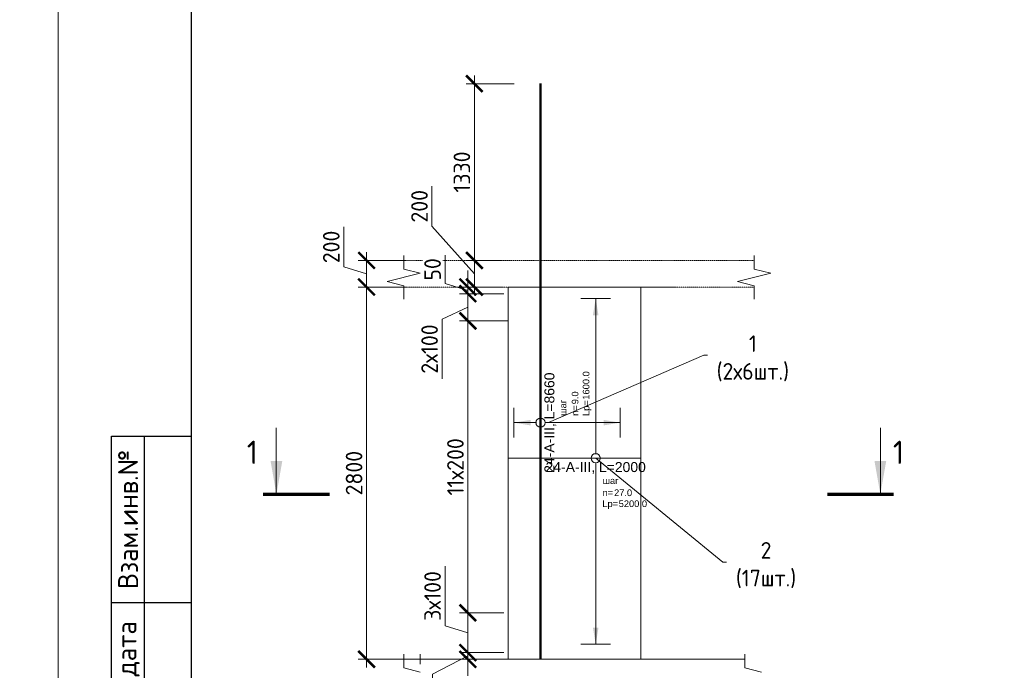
# Model space of a CAD drawing. Header units: millimetres. Extents: x 263826 to 1718326, y -423071 to 70137.
# Tile 314 of 486: x 632279 to 647094, y -260294 to -250508. Entities that reach past the tile are written whole.
import ezdxf
from ezdxf import colors
from ezdxf.entities.mleader import LeaderData, LeaderLine
from ezdxf.enums import TextEntityAlignment as Align
from ezdxf.math import Vec2, Vec3

# ---------------------------------------------------------------- set-up
doc = ezdxf.new("R2010")
doc.units = ezdxf.units.MM
doc.set_wipeout_variables(frame=1)
doc.linetypes.add('01 Штриховая _4 мм_', pattern=[6, 3.5, -2.5])
for name, color, linetype, lineweight in [('AF_Perekritie', 90, 'Continuous', 18), ('AF_Stena', 90, 'Continuous', 18), ('KR_Fundament', 253, 'Continuous', 18), ('АрмСтер', 2, 'Continuous', 50), ('Выноски', 20, 'Continuous', 20), ('подоснова', 151, 'Continuous', 5), ('РАЗМЕРЫ', 1, 'Continuous', 9), ('Текст', 7, 'Continuous', 25), ('ТОНКИЕ', 7, 'Continuous', 9)]:
    doc.layers.add(name, color=color, linetype=linetype, lineweight=lineweight)
doc.layers.add('АрмСтер_атрибуты', color=2, linetype='Continuous', lineweight=0, plot=False)
doc.layers.add('ТОЛСТЫЕ_ОСНОВНЫЕ', color=6, linetype='Continuous')
doc.styles.add('GOST-2.304_Type-B', font='GOST_Common.ttf')
doc.styles.get("Standard").update_dxf_attribs({"font": 'arial.ttf'})
doc.styles.add('style1', font='GOST_Common.ttf', dxfattribs={"height": 500})
doc.styles.add('Аннотативный', font='arial.ttf')
doc.dimstyles.new('мой 25', dxfattribs={"dimscale": 100, "dimtxt": 2.5, "dimasz": 2.5, "dimexe": 1.25, "dimexo": 0.625, "dimtad": 1, "dimdec": 0, "dimlfac": 0.5, "dimtxsty": 'GOST-2.304_Type-B', "dimblk": 'ARCHTICK', "dimcen": 2.5, "dimdle": 1.25, "dimaunit": 1, "dimadec": 1, "dimazin": 2, "dimtfac": 1, "dimtdec": 0, "dimtmove": 1, "dimatfit": 3, "dimfxl": 6, "dimfxlon": 1, "dimtfill": 1, "dimlwd": -1, "dimlwe": -1, "dimarcsym": 0})

# ---------------------------------------------------------------- blocks, each defined once
blk = doc.blocks.new('*U46')
at = {"layer": 'ТОЛСТЫЕ_ОСНОВНЫЕ'}
for p, q in [((8, 5), (8, 90)), ((8, 90), (20, 90)), ((13, 5), (13, 90)), ((8, 65), (20, 65))]:
    blk.add_line(p, q, dxfattribs=at)
at = {"layer": 'ТОЛСТЫЕ_ОСНОВНЫЕ', "color": 6}
blk.add_lwpolyline([(20, 5), (415, 5), (415, 292), (20, 292)], close=True, dxfattribs=at)
at = {"layer": 'ТОНКИЕ'}
blk.add_lwpolyline([(0, 0), (420, 0), (420, 297), (0, 297)], close=True, dxfattribs=at)
at = {"layer": 'Текст', "style": 'style1'}
for s, p in [('Взам.инв.№', (10.5, 77.5)), ('Подпись и дата', (10.5, 47.5))]:
    blk.add_text(s, height=3, rotation=90, dxfattribs=at).set_placement(p, align=Align.MIDDLE)
blk = doc.blocks.new('_None')
blk = doc.blocks.new('_ArchTick')
at = {"color": 0, "linetype": 'ByBlock', "const_width": 0.15}
blk.add_lwpolyline([(-0.5, -0.5), (0.5, 0.5)], dxfattribs=at)
blk = doc.blocks.new('*D863')
at = {"layer": 'DEFPOINTS', "color": 0, "lineweight": 0, "transparency": 16777216}
for p in [(639120, -254129), (639588, -254129), (639588, -254529)]:
    blk.add_point(p, dxfattribs=at)
at = {"layer": 'РАЗМЕРЫ', "color": 0, "linetype": 'Continuous', "transparency": 16777216}
for p, q in [((638481, -253614), (638481, -253014)), ((639120, -254329), (638481, -253614)), ((639120, -254654), (639120, -254004)), ((639526, -254129), (638995, -254129)), ((639526, -254529), (638995, -254529))]:
    blk.add_line(p, q, dxfattribs=at)
at = {"layer": 'РАЗМЕРЫ', "color": 0, "transparency": 16777216, "xscale": 250, "yscale": 250, "zscale": 250}
for p, rotation in [((639120, -254129), 90), ((639120, -254529), 270)]:
    blk.add_blockref('_ArchTick', p, dxfattribs=dict(at, rotation=rotation))
at = {"layer": 'РАЗМЕРЫ', "color": 0, "lineweight": 0, "transparency": 16777216, "insert": (638294, -253314), "char_height": 250, "attachment_point": 5, "rotation": 90, "style": 'GOST-2.304_Type-B', "bg_fill": 3, "box_fill_scale": 1.1, "bg_fill_color": 256, "bg_fill_true_color": 13158600, "bg_fill_transparency": 0}
blk.add_mtext('200', dxfattribs=at)
blk = doc.blocks.new('*D844')
at = {"layer": 'DEFPOINTS', "color": 0, "transparency": 16777216}
for p in [(639120, -251470), (640115, -251470), (639588, -254129)]:
    blk.add_point(p, dxfattribs=at)
at = {"layer": 'РАЗМЕРЫ', "color": 0, "linetype": 'Continuous', "transparency": 16777216}
for p, q in [((639120, -254254), (639120, -251345)), ((639720, -251470), (638995, -251470)), ((639526, -254129), (638995, -254129))]:
    blk.add_line(p, q, dxfattribs=at)
at = {"layer": 'РАЗМЕРЫ', "color": 0, "transparency": 16777216, "xscale": 250, "yscale": 250, "zscale": 250}
for p, rotation in [((639120, -251470), 90), ((639120, -254129), 270)]:
    blk.add_blockref('_ArchTick', p, dxfattribs=dict(at, rotation=rotation))
at = {"layer": 'РАЗМЕРЫ', "color": 0, "lineweight": 0, "transparency": 16777216, "insert": (638932, -252799), "char_height": 250, "attachment_point": 5, "rotation": 90, "style": 'GOST-2.304_Type-B', "bg_fill": 3, "box_fill_scale": 1.1, "bg_fill_color": 256, "bg_fill_true_color": 13158600, "bg_fill_transparency": 0}
blk.add_mtext('1330', dxfattribs=at)
blk = doc.blocks.new('*U65')
at = {"layer": 'РАЗМЕРЫ'}
for p, q in [((112.5, 1200), (-112.5, 1200)), ((112.5, -1400), (-112.5, -1400))]:
    blk.add_line(p, q, dxfattribs=at)
at = {"layer": 'РАЗМЕРЫ', "ltscale": 15}
blk.add_line((0, -1400), (0, 1200), dxfattribs=at)
at = {"layer": 'РАЗМЕРЫ'}
for points in [[(0, 1200), (20.9, 1074.8), (-20.9, 1074.8)], [(0, -1400), (20.9, -1274.8), (-20.9, -1274.8)]]:
    blk.add_solid(points, dxfattribs=at)
at = {"layer": 'АрмСтер_атрибуты', "color": 215, "ltscale": 15, "style": 'Аннотативный'}
for s, p in [('шаг', (51.4, -194.2)), ('n=', (51.4, -285.1)), ('Lр=', (50.2, -367.8))]:
    blk.add_text(s, height=50, dxfattribs=at).set_placement(p)
at = {"layer": 'АрмСтер_атрибуты', "style": 'Аннотативный', "flags": 8}
blk.add_attdef('ПОЗ', (110, 29.6), '', height=75, dxfattribs=at)
at = {"layer": 'АрмСтер_атрибуты', "flags": 9}
for tag, p in [('МАССА', (-1033.5, -10.5)), ('ОБОЗНАЧЕНИЕ', (-1033.5, -124.4))]:
    blk.add_attdef(tag, p, '', height=75, dxfattribs=at)
at = {"layer": 'АрмСтер_атрибуты', "color": 215, "style": 'Аннотативный'}
for tag, p, flags in [('ШАГ', (190.9, -194.2), 10), ('КОЛ', (138, -285.1), 8), ('ШИРИНА', (172.9, -367.8), 8)]:
    blk.add_attdef(tag, p, '', height=50, dxfattribs=dict(at, flags=flags))
at = {"linetype": 'Continuous', "lineweight": 0}
blk.add_wipeout([(35, 0), (28.3, 20.6), (10.8, 33.3), (-10.8, 33.3), (-28.3, 20.6), (-35, 0), (-28.3, -20.6), (-10.8, -33.3), (10.8, -33.3), (28.3, -20.6)], dxfattribs=at)
at = {"color": 0, "linetype": 'ByBlock', "lineweight": -2, "ltscale": 100}
blk.add_line((-657.5, 0), (342.5, 0), dxfattribs=at)
at = {"layer": 'РАЗМЕРЫ'}
blk.add_circle((0, 0), 35, dxfattribs=at)
at = {"layer": 'АрмСтер_атрибуты', "style": 'Аннотативный', "flags": 8}
blk.add_attdef('НАИМЕНОВАНИЕ', text='', height=75, dxfattribs=at).set_placement((0, -29.3), align=Align.TOP_CENTER)
blk = doc.blocks.new('*U566')
at = {"layer": 'РАЗМЕРЫ'}
for p, q in [((112.5, 200), (-112.5, 200)), ((112.5, -600), (-112.5, -600))]:
    blk.add_line(p, q, dxfattribs=at)
at = {"layer": 'РАЗМЕРЫ', "ltscale": 15}
blk.add_line((0, -600), (0, 200), dxfattribs=at)
at = {"layer": 'РАЗМЕРЫ'}
for points in [[(0, 200), (20.9, 74.8), (-20.9, 74.8)], [(0, -600), (20.9, -474.8), (-20.9, -474.8)]]:
    blk.add_solid(points, dxfattribs=at)
at = {"layer": 'АрмСтер_атрибуты', "color": 215, "ltscale": 15, "style": 'Аннотативный'}
for s, p in [('шаг', (51.4, -194.2)), ('n=', (51.4, -285.1)), ('Lр=', (50.2, -367.8))]:
    blk.add_text(s, height=50, dxfattribs=at).set_placement(p)
at = {"layer": 'АрмСтер_атрибуты', "style": 'Аннотативный', "flags": 8}
blk.add_attdef('ПОЗ', (110, 29.6), '', height=75, dxfattribs=at)
at = {"layer": 'АрмСтер_атрибуты', "flags": 9}
for tag, p in [('МАССА', (-2096, -10.5)), ('ОБОЗНАЧЕНИЕ', (-2096, -124.4))]:
    blk.add_attdef(tag, p, '', height=75, dxfattribs=at)
at = {"layer": 'АрмСтер_атрибуты', "color": 215, "style": 'Аннотативный'}
for tag, p, flags in [('ШАГ', (190.9, -194.2), 10), ('КОЛ', (138, -285.1), 8), ('ШИРИНА', (172.9, -367.8), 8)]:
    blk.add_attdef(tag, p, '', height=50, dxfattribs=dict(at, flags=flags))
at = {"linetype": 'Continuous', "lineweight": 0}
blk.add_wipeout([(35, 0), (28.3, 20.6), (10.8, 33.3), (-10.8, 33.3), (-28.3, 20.6), (-35, 0), (-28.3, -20.6), (-10.8, -33.3), (10.8, -33.3), (28.3, -20.6)], dxfattribs=at)
at = {"color": 0, "linetype": 'ByBlock', "lineweight": -2, "ltscale": 100}
blk.add_line((-1780, 0), (2550, 0), dxfattribs=at)
at = {"layer": 'РАЗМЕРЫ'}
blk.add_circle((0, 0), 35, dxfattribs=at)
at = {"layer": 'АрмСтер_атрибуты', "style": 'Аннотативный', "flags": 8}
blk.add_attdef('НАИМЕНОВАНИЕ', text='', height=75, dxfattribs=at).set_placement((0, -29.3), align=Align.TOP_CENTER)
blk = doc.blocks.new('*D849')
at = {"layer": 'DEFPOINTS', "color": 0, "transparency": 16777216}
for p in [(638417, -254129), (637498, -254529), (638417, -254529)]:
    blk.add_point(p, dxfattribs=at)
at = {"layer": 'РАЗМЕРЫ', "color": 0, "linetype": 'Continuous', "transparency": 16777216}
for p, q in [((637154, -254226), (637154, -253626)), ((637498, -254004), (637498, -254654)), ((638098, -254129), (637373, -254129)), ((637498, -254329), (637154, -254226)), ((638098, -254529), (637373, -254529))]:
    blk.add_line(p, q, dxfattribs=at)
at = {"layer": 'РАЗМЕРЫ', "color": 0, "transparency": 16777216, "xscale": 250, "yscale": 250, "zscale": 250}
for p, rotation in [((637498, -254129), 90), ((637498, -254529), 270)]:
    blk.add_blockref('_ArchTick', p, dxfattribs=dict(at, rotation=rotation))
at = {"layer": 'РАЗМЕРЫ', "color": 0, "lineweight": 0, "transparency": 16777216, "insert": (636967, -253926), "char_height": 250, "attachment_point": 5, "rotation": 90, "style": 'GOST-2.304_Type-B', "bg_fill": 3, "box_fill_scale": 1.1, "bg_fill_color": 256, "bg_fill_true_color": 13158600, "bg_fill_transparency": 0}
blk.add_mtext('200', dxfattribs=at)
blk = doc.blocks.new('*D864')
at = {"layer": 'DEFPOINTS', "color": 0, "transparency": 16777216}
for p in [(638417, -254529), (637498, -260129), (638951, -260129)]:
    blk.add_point(p, dxfattribs=at)
at = {"layer": 'РАЗМЕРЫ', "color": 0, "linetype": 'Continuous', "transparency": 16777216}
for p, q in [((637498, -254404), (637498, -260254)), ((638098, -254529), (637373, -254529)), ((638098, -260129), (637373, -260129))]:
    blk.add_line(p, q, dxfattribs=at)
at = {"layer": 'РАЗМЕРЫ', "color": 0, "transparency": 16777216, "xscale": 250, "yscale": 250, "zscale": 250}
for p, rotation in [((637498, -254529), 90), ((637498, -260129), 270)]:
    blk.add_blockref('_ArchTick', p, dxfattribs=dict(at, rotation=rotation))
at = {"layer": 'РАЗМЕРЫ', "color": 0, "lineweight": 0, "transparency": 16777216, "insert": (637310, -257329), "char_height": 250, "attachment_point": 5, "rotation": 90, "style": 'GOST-2.304_Type-B', "bg_fill": 3, "box_fill_scale": 1.1, "bg_fill_color": 256, "bg_fill_true_color": 13158600, "bg_fill_transparency": 0}
blk.add_mtext('2800', dxfattribs=at)
blk = doc.blocks.new('*D854')
at = {"layer": 'DEFPOINTS', "color": 0, "transparency": 16777216}
for p in [(639022, -254529), (639260, -254529), (639627, -254629)]:
    blk.add_point(p, dxfattribs=at)
at = {"layer": 'РАЗМЕРЫ', "color": 0, "linetype": 'Continuous', "transparency": 16777216}
for p, q in [((638679, -254476), (638679, -254051)), ((639022, -254529), (639022, -254279)), ((639022, -254579), (638679, -254476)), ((639198, -254529), (638897, -254529)), ((639565, -254629), (638897, -254629)), ((639022, -254629), (639022, -254529)), ((639022, -254629), (639022, -254529)), ((639022, -254629), (639022, -254879))]:
    blk.add_line(p, q, dxfattribs=at)
at = {"layer": 'РАЗМЕРЫ', "color": 0, "transparency": 16777216, "xscale": 250, "yscale": 250, "zscale": 250}
for p, rotation in [((639022, -254529), 270), ((639022, -254629), 90)]:
    blk.add_blockref('_ArchTick', p, dxfattribs=dict(at, rotation=rotation))
at = {"layer": 'РАЗМЕРЫ', "color": 0, "lineweight": 0, "transparency": 16777216, "insert": (638491, -254264), "char_height": 250, "attachment_point": 5, "rotation": 90, "style": 'GOST-2.304_Type-B', "bg_fill": 3, "box_fill_scale": 1.1, "bg_fill_color": 256, "bg_fill_true_color": 13158600, "bg_fill_transparency": 0}
blk.add_mtext('50', dxfattribs=at)
blk = doc.blocks.new('*D855')
at = {"layer": 'DEFPOINTS', "color": 0, "transparency": 16777216}
for p in [(639022, -260029), (639627, -260029), (639627, -260129)]:
    blk.add_point(p, dxfattribs=at)
at = {"layer": 'РАЗМЕРЫ', "color": 0, "linetype": 'Continuous', "transparency": 16777216}
for p, q in [((639022, -260029), (639022, -259779)), ((639022, -260079), (638491, -260352)), ((639565, -260029), (638897, -260029)), ((639565, -260129), (638897, -260129)), ((639022, -260129), (639022, -260029)), ((639022, -260129), (639022, -260029)), ((639022, -260129), (639022, -260379)), ((638491, -260352), (638491, -260777))]:
    blk.add_line(p, q, dxfattribs=at)
at = {"layer": 'РАЗМЕРЫ', "color": 0, "transparency": 16777216, "xscale": 250, "yscale": 250, "zscale": 250}
for p, rotation in [((639022, -260029), 270), ((639022, -260129), 90)]:
    blk.add_blockref('_ArchTick', p, dxfattribs=dict(at, rotation=rotation))
at = {"layer": 'РАЗМЕРЫ', "color": 0, "lineweight": 0, "transparency": 16777216, "insert": (638304, -260565), "char_height": 250, "attachment_point": 5, "rotation": 90, "style": 'GOST-2.304_Type-B', "bg_fill": 3, "box_fill_scale": 1.1, "bg_fill_color": 256, "bg_fill_true_color": 13158600, "bg_fill_transparency": 0}
blk.add_mtext('50', dxfattribs=at)
blk = doc.blocks.new('*D856')
at = {"layer": 'DEFPOINTS', "color": 0, "transparency": 16777216}
for p in [(639627, -254629), (639022, -255039), (639315, -255039)]:
    blk.add_point(p, dxfattribs=at)
at = {"layer": 'РАЗМЕРЫ', "color": 0, "linetype": 'Continuous', "transparency": 16777216}
for p, q in [((639022, -254504), (639022, -255164)), ((639565, -254629), (638897, -254629)), ((639022, -254834), (638634, -255012)), ((638634, -255012), (638634, -255912)), ((639252, -255039), (638897, -255039))]:
    blk.add_line(p, q, dxfattribs=at)
at = {"layer": 'РАЗМЕРЫ', "color": 0, "transparency": 16777216, "xscale": 250, "yscale": 250, "zscale": 250}
for p, rotation in [((639022, -254629), 90), ((639022, -255039), 270)]:
    blk.add_blockref('_ArchTick', p, dxfattribs=dict(at, rotation=rotation))
at = {"layer": 'РАЗМЕРЫ', "color": 0, "lineweight": 0, "transparency": 16777216, "insert": (638446, -255462), "char_height": 250, "attachment_point": 5, "rotation": 90, "style": 'GOST-2.304_Type-B', "bg_fill": 3, "box_fill_scale": 1.1, "bg_fill_color": 256, "bg_fill_true_color": 13158600, "bg_fill_transparency": 0}
blk.add_mtext('2х100', dxfattribs=at)
blk = doc.blocks.new('*D1751')
at = {"layer": 'DEFPOINTS', "color": 0, "transparency": 16777216}
for p in [(639022, -259429), (639627, -259429), (639528, -260029)]:
    blk.add_point(p, dxfattribs=at)
at = {"layer": 'РАЗМЕРЫ', "color": 0, "linetype": 'Continuous', "transparency": 16777216}
for p, q in [((638679, -259626), (638679, -258726)), ((639022, -260154), (639022, -259304)), ((639565, -259429), (638897, -259429)), ((639022, -259729), (638679, -259626)), ((639466, -260029), (638897, -260029))]:
    blk.add_line(p, q, dxfattribs=at)
at = {"layer": 'РАЗМЕРЫ', "color": 0, "transparency": 16777216, "xscale": 250, "yscale": 250, "zscale": 250}
for p, rotation in [((639022, -259429), 90), ((639022, -260029), 270)]:
    blk.add_blockref('_ArchTick', p, dxfattribs=dict(at, rotation=rotation))
at = {"layer": 'РАЗМЕРЫ', "color": 0, "lineweight": 0, "transparency": 16777216, "insert": (638491, -259176), "char_height": 250, "attachment_point": 5, "rotation": 90, "style": 'GOST-2.304_Type-B', "bg_fill": 3, "box_fill_scale": 1.1, "bg_fill_color": 256, "bg_fill_true_color": 13158600, "bg_fill_transparency": 0}
blk.add_mtext('3х100', dxfattribs=at)
blk = doc.blocks.new('*D1752')
at = {"layer": 'DEFPOINTS', "color": 0, "transparency": 16777216}
for p in [(639022, -255039), (639687, -255039), (639596, -259429)]:
    blk.add_point(p, dxfattribs=at)
at = {"layer": 'РАЗМЕРЫ', "color": 0, "linetype": 'Continuous', "transparency": 16777216}
for p, q in [((639022, -259554), (639022, -254914)), ((639622, -255039), (638897, -255039)), ((639534, -259429), (638897, -259429))]:
    blk.add_line(p, q, dxfattribs=at)
at = {"layer": 'РАЗМЕРЫ', "color": 0, "transparency": 16777216, "xscale": 250, "yscale": 250, "zscale": 250}
for p, rotation in [((639022, -255039), 90), ((639022, -259429), 270)]:
    blk.add_blockref('_ArchTick', p, dxfattribs=dict(at, rotation=rotation))
at = {"layer": 'РАЗМЕРЫ', "color": 0, "lineweight": 0, "transparency": 16777216, "insert": (638835, -257234), "char_height": 250, "attachment_point": 5, "rotation": 90, "style": 'GOST-2.304_Type-B', "bg_fill": 3, "box_fill_scale": 1.1, "bg_fill_color": 256, "bg_fill_true_color": 13158600, "bg_fill_transparency": 0}
blk.add_mtext('11х200', dxfattribs=at)

msp = doc.modelspace()

# ---------------------------------------------------------------- hatches: boundary and pattern name
at = {"layer": 'Выноски'}
for points in [[(636141.80823, -257647.03928), (636229.97172, -257147.03925), (636053.64473, -257147.03925)], [(645228.51851, -257647.03928), (645316.68201, -257147.03925), (645140.35502, -257147.03925)]]:
    msp.add_hatch(color=256, dxfattribs=at).paths.add_polyline_path(points, flags=0)

# ---------------------------------------------------------------- linework, layer by layer
at = {"layer": 'AF_Perekritie', "linetype": '01 Штриховая _4 мм_', "lineweight": 9}
for p, q in [((643247.27372, -254129.05419, 3100), (643328.63009, -254129.05419, 3100)), ((643328.63009, -254529.05419, 3100), (643247.27372, -254529.05419, 3100))]:
    msp.add_line(p, q, dxfattribs=at)
at = {"layer": 'AF_Stena', "lineweight": 0}
msp.add_line((641627.12315, -260009.05419, 3100), (641627.12315, -254529.05419, 3100), dxfattribs=at)
at = {"layer": 'AF_Stena', "lineweight": 20, "elevation": 3100}
for points in [[(643328.63009, -254204.05419), (643328.63009, -254054.05419)], [(643328.63009, -254204.05419), (643328.63009, -254259.05439)], [(643578.63009, -254321.55439), (643078.63009, -254446.55439)], [(643328.63009, -254259.05439), (643578.63009, -254321.55439)], [(643078.63009, -254446.55439), (643328.63009, -254509.05439)], [(643328.63009, -254509.05439), (643328.63009, -254564.05459)], [(643328.63009, -254564.05459), (643328.63009, -254714.05459)], [(643189.35131, -260204.05419), (643189.35131, -260054.05419)], [(643189.35131, -260204.05419), (643189.35131, -260259.05439)], [(643189.35131, -260259.05439), (643439.35131, -260321.55439)]]:
    msp.add_lwpolyline(points, dxfattribs=at)
at = {"layer": 'Выноски'}
for p, q in [((636138.67037, -257647.03928, 3100), (636138.67037, -256647.03926, 3100)), ((645228.51851, -257647.03928, 3100), (645228.51851, -256647.03922, 3100))]:
    msp.add_line(p, q, dxfattribs=at)
at = {"layer": 'Выноски', "elevation": 3100}
for points in [[(636941.80827, -257647.03928, 50, 50, 0), (635941.80822, -257647.03928, 50, 50, 0)], [(644428.51847, -257647.03928, 50, 50, 0), (645428.51852, -257647.03928, 50, 50, 0)]]:
    msp.add_lwpolyline(points, format="xyseb", dxfattribs=at)

# ---------------------------------------------------------------- block references
at = {"xscale": 100, "yscale": 100, "zscale": 100}
msp.add_blockref('*U46', (632858.89283, -265774.11739, 3100), dxfattribs=at)

# ---------------------------------------------------------------- texts
at = {"layer": 'Выноски', "style": 'GOST-2.304_Type-B'}
for p in [(635696.56484, -257189.988, 3100), (645417.40299, -257189.988, 3100)]:
    msp.add_text('1', height=350.00001, dxfattribs=at).set_placement(p)

# ---------------------------------------------------------------- leaders
at = {"layer": 'подоснова'}
ml = msp.add_multileader_mtext('Standard', dxfattribs=at)
ml.set_content('1 (2х6шт.)', color=256, style='GOST-2.304_Type-B')
ml.set_leader_properties(color=256, linetype='ByLayer', lineweight=15)
ml.set_arrow_properties(name='NONE')
ml.build(insert=Vec2(0, 0))
ml.multileader.update_dxf_attribs({"text_left_attachment_type": 6, "text_right_attachment_type": 6, "dogleg_length": 10, "arrow_head_size": 18})
ctx = ml.context
ctx.base_point, ctx.char_height, ctx.arrow_head_size, ctx.landing_gap_size, ctx.plane_origin = Vec3(642584.67314, -255555.91038, 3100), 250, 18, 20, Vec3(639831.07023, -254253.3796, 3100)
ctx.left_attachment, ctx.right_attachment, ctx.text_align_type = 6, 6, 1
notes = []
notes.append((ctx, [(0, (1, 1, 0), (642574.67314, -255555.91038, 3100), (1, 0), 10, [(0, [(640234.96343, -256569.05419, 3100)], 0, [])])]))
ctx.mtext.insert, ctx.mtext.width, ctx.mtext.alignment, ctx.mtext.flow_direction = Vec3(643309.97617, -255255.91038, 3100), 22.8977991, 2, 5
for ctx, leaders in notes:
    for number, flags, end, landing, length, lines in leaders:
        leader = LeaderData()
        leader.index, (leader.has_last_leader_line, leader.has_dogleg_vector, leader.attachment_direction) = number, flags
        leader.last_leader_point, leader.dogleg_vector, leader.dogleg_length = Vec3(end), Vec3(landing), length
        for number, points, colour, breaks in lines:
            line = LeaderLine()
            line.index, line.vertices, line.color, line.breaks = number, Vec3.list(points), colors.encode_raw_color(colour), breaks
            leader.lines.append(line)
        ctx.leaders.append(leader)

# ---------------------------------------------------------------- next in the draw order: dimensions: what is measured, and where the dimension line sits
at = {"layer": 'РАЗМЕРЫ', "color": 146, "lineweight": 0}
dim = msp.add_linear_dim(base=(639119.68084, -254129.05419, 3100), p1=(639588.35506, -254529.05419, 3100), p2=(639588.35506, -254129.05419, 3100), angle=90, dimstyle='мой 25', dxfattribs=at)
dim.commit()
dim.dimension.update_dxf_attribs({"geometry": '*D863', "text_midpoint": (638481.12483, -253551.80661, 3100), "dimtype": 160})

# ---------------------------------------------------------------- next in the draw order: linework, layer by layer
at = {"layer": 'AF_Perekritie', "linetype": '01 Штриховая _4 мм_', "lineweight": 0}
msp.add_line((638056.34554, -254529.05419, 3100), (643247.1745, -254529.05419, 3100), dxfattribs=at)
at = {"layer": 'AF_Stena', "lineweight": 0}
for p, q in [((642127.12461, -254529.05419, 3100), (639627.12461, -254529.05419, 3100)), ((639627.12461, -254529.05419, 3100), (639627.12461, -260009.05419, 3100))]:
    msp.add_line(p, q, dxfattribs=at)
at = {"layer": 'AF_Stena', "lineweight": 20, "elevation": 3100}
for points in [[(638056.34554, -254204.05419), (638056.34554, -254054.05419)], [(638056.34554, -254204.05419), (638056.34554, -254259.05439)], [(638306.34554, -254321.55439), (637806.34554, -254446.55439)], [(638056.34554, -254259.05439), (638306.34554, -254321.55439)], [(637806.34554, -254446.55439), (638056.34554, -254509.05439)], [(638056.34554, -254509.05439), (638056.34554, -254564.05459)], [(638056.34554, -254564.05459), (638056.34554, -254714.05459)]]:
    msp.add_lwpolyline(points, dxfattribs=at)

# ---------------------------------------------------------------- next in the draw order: dimensions: what is measured, and where the dimension line sits
at = {"layer": 'РАЗМЕРЫ', "color": 146, "lineweight": 0, "true_color": 0x006272}
dim = msp.add_linear_dim(base=(639119.68084, -251469.64859, 3100), p1=(639588.35506, -254129.05419, 3100), p2=(640115.233, -251469.64859, 3100), angle=90, dimstyle='мой 25', dxfattribs=at)
dim.commit()
dim.dimension.update_dxf_attribs({"geometry": '*D844', "text_midpoint": (638932.18084, -252799.35139, 3100)})

# ---------------------------------------------------------------- next in the draw order: linework, layer by layer
at = {"layer": 'AF_Perekritie', "linetype": '01 Штриховая _4 мм_', "lineweight": 9}
msp.add_line((643247.1745, -254129.05419, 3100), (638056.34554, -254129.05419, 3100), dxfattribs=at)

# ---------------------------------------------------------------- next in the draw order: block references
at = {"layer": 'АрмСтер', "lineweight": 0, "ltscale": 15}
ref = msp.add_blockref('*U65', (640945.54198, -257103.43505, 3100), dxfattribs=dict(at, xscale=2, yscale=2, zscale=2))
ref.add_attrib('НАИМЕНОВАНИЕ', '24-A-III, L=2000', dxfattribs={"layer": 'АрмСтер_атрибуты', "height": 150, "style": 'Аннотативный', "flags": 8}).set_placement((640945.54198, -257162.11273, 3100), align=Align.TOP_CENTER)
ref.add_attrib('КОЛ', '27.0', (641221.63959, -257673.68546, 3100), dxfattribs={"layer": 'АрмСтер_атрибуты', "color": 215, "height": 100, "style": 'Аннотативный', "flags": 8})
ref.add_attrib('ШИРИНА', '5200.0', (641291.31175, -257839.03381, 3100), dxfattribs={"layer": 'АрмСтер_атрибуты', "color": 215, "height": 100, "style": 'Аннотативный', "flags": 8})

# ---------------------------------------------------------------- next in the draw order: linework, layer by layer
at = {"layer": 'AF_Stena', "lineweight": 0}
for p, q in [((639627.12461, -254529.05419, 3100), (639627.12461, -260129.05419, 3100)), ((641627.12461, -260129.05419, 3100), (641627.12461, -254529.05419, 3100))]:
    msp.add_line(p, q, dxfattribs=at)

# ---------------------------------------------------------------- next in the draw order: block references
at = {"layer": 'АрмСтер', "ltscale": 15}
ref = msp.add_blockref('*U566', (640115.233, -256569.05419, 3100), dxfattribs=dict(at, xscale=2, yscale=2, zscale=2, rotation=90))
ref.add_attrib('НАИМЕНОВАНИЕ', '24-A-III, L=8660', dxfattribs={"layer": 'АрмСтер_атрибуты', "height": 150, "rotation": 90, "style": 'Аннотативный', "flags": 8}).set_placement((640173.91068, -256569.05419, 3100), align=Align.TOP_CENTER)
ref.add_attrib('КОЛ', '9.0', (640685.48341, -256292.95658, 3100), dxfattribs={"layer": 'АрмСтер_атрибуты', "color": 215, "height": 100, "rotation": 90, "style": 'Аннотативный', "flags": 8})
ref.add_attrib('ШИРИНА', '1600.0', (640850.83177, -256223.28442, 3100), dxfattribs={"layer": 'АрмСтер_атрибуты', "color": 215, "height": 100, "rotation": 90, "style": 'Аннотативный', "flags": 8})

# ---------------------------------------------------------------- next in the draw order: dimensions: what is measured, and where the dimension line sits
at = {"layer": 'РАЗМЕРЫ', "color": 146, "lineweight": 0, "true_color": 0x006272}
dim = msp.add_linear_dim(base=(637497.84815, -254529.05419, 3100), p1=(638416.81548, -254129.05419, 3100), p2=(638416.81548, -254529.05419, 3100), angle=90, dimstyle='мой 25', dxfattribs=at)
dim.commit()
dim.dimension.update_dxf_attribs({"geometry": '*D849', "text_midpoint": (636966.59815, -254163.42919, 3100)})

# ---------------------------------------------------------------- next in the draw order: linework, layer by layer
at = {"layer": 'AF_Stena', "lineweight": 0}
for p, q in [((641627.12461, -254529.05419, 3100), (639627.12461, -254529.05419, 3100)), ((639627.12461, -260129.05419, 3100), (641627.12461, -260129.05419, 3100))]:
    msp.add_line(p, q, dxfattribs=at)
at = {"layer": 'KR_Fundament', "lineweight": 0}
msp.add_line((643189.35131, -260129.05419, 3100), (638056.34554, -260129.05419, 3100), dxfattribs=at)

# ---------------------------------------------------------------- next in the draw order: leaders
at = {"layer": 'подоснова'}
ml = msp.add_multileader_mtext('Standard', dxfattribs=at)
ml.set_content('2 (17шт.)', color=256, style='GOST-2.304_Type-B')
ml.set_leader_properties(color=256, linetype='ByLayer', lineweight=15)
ml.set_arrow_properties(name='NONE')
ml.build(insert=Vec2(0, 0))
ml.multileader.update_dxf_attribs({"text_left_attachment_type": 6, "text_right_attachment_type": 6, "dogleg_length": 10, "arrow_head_size": 18})
ctx = ml.context
ctx.base_point, ctx.char_height, ctx.arrow_head_size, ctx.landing_gap_size, ctx.plane_origin = Vec3(642870.80962, -258665.56764, 3100), 250, 18, 20, Vec3(640104.95702, -257294.39754, 3100)
ctx.left_attachment, ctx.right_attachment, ctx.text_align_type = 6, 6, 1
notes = []
notes.append((ctx, [(0, (1, 1, 0), (642860.80962, -258665.56764, 3100), (1, 0), 10, [(0, [(640945.54198, -257103.43505, 3100)], 0, [])])]))
ctx.mtext.insert, ctx.mtext.width, ctx.mtext.alignment, ctx.mtext.flow_direction = Vec3(643508.61265, -258365.56764, 3100), 22.8977991, 2, 5
for ctx, leaders in notes:
    for number, flags, end, landing, length, lines in leaders:
        leader = LeaderData()
        leader.index, (leader.has_last_leader_line, leader.has_dogleg_vector, leader.attachment_direction) = number, flags
        leader.last_leader_point, leader.dogleg_vector, leader.dogleg_length = Vec3(end), Vec3(landing), length
        for number, points, colour, breaks in lines:
            line = LeaderLine()
            line.index, line.vertices, line.color, line.breaks = number, Vec3.list(points), colors.encode_raw_color(colour), breaks
            leader.lines.append(line)
        ctx.leaders.append(leader)

# ---------------------------------------------------------------- next in the draw order: dimensions: what is measured, and where the dimension line sits
at = {"layer": 'РАЗМЕРЫ', "color": 146, "lineweight": 0}
dim = msp.add_linear_dim(base=(637497.84815, -260129.05419, 3100), p1=(638416.81548, -254529.05419, 3100), p2=(638951.20752, -260129.05419, 3100), angle=90, dimstyle='мой 25', dxfattribs=at)
dim.commit()
dim.dimension.update_dxf_attribs({"geometry": '*D864', "text_midpoint": (637310.34815, -257329.05419, 3100)})

# ---------------------------------------------------------------- next in the draw order: linework, layer by layer
at = {"layer": 'AF_Stena', "lineweight": 20, "elevation": 3100}
for points in [[(638056.34554, -260204.05419), (638056.34554, -260054.05419)], [(638306.34554, -260204.05419), (638306.34554, -260054.05419)], [(638056.34554, -260204.05419), (638056.34554, -260259.05439)], [(638056.34554, -260259.05439), (638306.34554, -260321.55439)]]:
    msp.add_lwpolyline(points, dxfattribs=at)
at = {"layer": 'KR_Fundament', "lineweight": 0}
msp.add_line((643189.35131, -260129.05419, 3100), (638056.34554, -260129.05419, 3100), dxfattribs=at)

# ---------------------------------------------------------------- next in the draw order: dimensions: what is measured, and where the dimension line sits
at = {"layer": 'РАЗМЕРЫ', "color": 146, "lineweight": 0, "true_color": 0x006272}
dim = msp.add_linear_dim(base=(639022.40589, -254529.05419, 3100), p1=(639627.12461, -254629.20581, 3100), p2=(639260.26795, -254529.05419, 3100), angle=90, dimstyle='мой 25', dxfattribs=at)
dim.commit()
dim.dimension.update_dxf_attribs({"geometry": '*D854', "text_midpoint": (638491.15589, -254413.505, 3100)})

# ---------------------------------------------------------------- next in the draw order: dimensions: what is measured, and where the dimension line sits
dim = msp.add_linear_dim(base=(639022.40589, -255039.05419, 3100), p1=(639627.12461, -254629.20581, 3100), p2=(639314.70375, -255039.05419, 3100), angle=90, text='2х100', dimstyle='мой 25', dxfattribs=at)
dim.commit()
dim.dimension.update_dxf_attribs({"geometry": '*D856', "text_midpoint": (638633.96372, -255074.97424, 3100), "dimtype": 160})
dim = msp.add_linear_dim(base=(639022.40589, -260029.20581, 3100), p1=(639627.12461, -260129.05419, 3100), p2=(639627.12461, -260029.20581, 3100), angle=90, dimstyle='мой 25', dxfattribs=at)
dim.commit()
dim.dimension.update_dxf_attribs({"geometry": '*D855', "text_midpoint": (638491.15589, -260414.93535, 3100), "dimtype": 160})

# ---------------------------------------------------------------- next in the draw order: dimensions: what is measured, and where the dimension line sits
dim = msp.add_linear_dim(base=(639022.40589, -259429.20581, 3100), p1=(639528.11797, -260029.20581, 3100), p2=(639627.12461, -259429.20581, 3100), angle=90, text='3х100', dimstyle='мой 25', dxfattribs=at)
dim.commit()
dim.dimension.update_dxf_attribs({"geometry": '*D1751', "text_midpoint": (638491.15589, -259563.58081, 3100)})

# ---------------------------------------------------------------- next in the draw order: dimensions: what is measured, and where the dimension line sits
dim = msp.add_linear_dim(base=(639022.40589, -255039.05419, 3100), p1=(639596.49735, -259429.20581, 3100), p2=(639687.12461, -255039.05419, 3100), angle=90, text='11х200', dimstyle='мой 25', dxfattribs=at)
dim.commit()
dim.dimension.update_dxf_attribs({"geometry": '*D1752', "text_midpoint": (638834.90589, -257234.13, 3100)})

# ---------------------------------------------------------------- next in the draw order: texts
at = {"ltscale": 100, "char_height": 250, "width": 17398.1240905, "attachment_point": 1, "style": 'GOST-2.304_Type-B'}
for insert in [(521291.13242, -255917.83127, 3100), (566397.97729, -255917.83127, 3100), (611444.08996, -255917.83127, 3100)]:
    msp.add_mtext('\\pi-750,l750,t750,5000;1.^IОбщие примечания см. лист 1\\P2.^IШпильки поз.3 устанавливать с шагом 400 по вертикали и с шагом  400 по горизонтали .\\P3.^IАрмирование пилонов  выполнять отдельными стержнями. Арматуру вязать вязальной проволокой в каждом пересечении.\\P{\\C7;4.^IДиаметр оправки стержня при d<20мм - 5d, при d≥20мм - 8d}', dxfattribs=dict(at, insert=insert))

doc.saveas('drawing.dxf')
